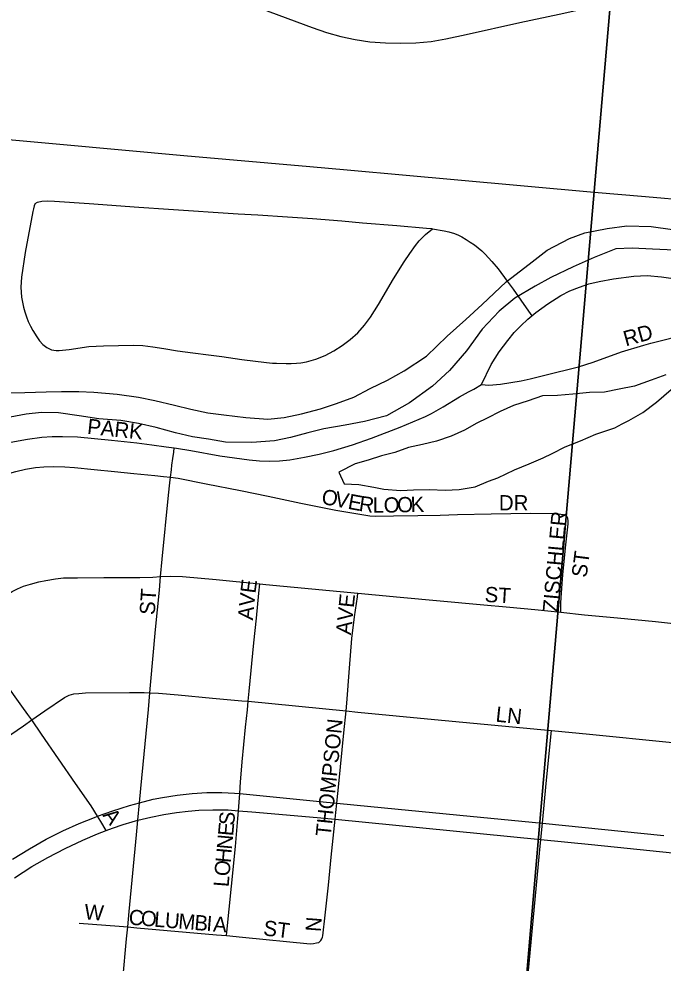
# Model space of a CAD drawing. Extents: x 1410790 to 1770854, y 566777 to 831614.
# Drawn here: x 1591967 to 1594077, y 704811 to 707901 of the extents above; entities that cross this region are included whole.
import ezdxf

# ---------------------------------------------------------------- set-up
doc = ezdxf.new("R2010")
doc.units = 0
for name, color, linetype in [('GM_X_City_Street', 7, 'Continuous'), ('GM_X_City_Street_Text', 7, 'Continuous'), ('GM_X_Major_River', 7, 'Continuous'), ('GM_X_Minor_Lake', 7, 'Continuous'), ('GM_X_Rail_Line', 7, 'Continuous'), ('GM_X_Section', 7, 'Continuous'), ('GM_X_US_Route', 7, 'Continuous')]:
    doc.layers.add(name, color=color, linetype=linetype)

msp = doc.modelspace()

# ---------------------------------------------------------------- linework, layer by layer
at = {"layer": 'GM_X_City_Street'}
for points in [[(1592439.9, 708060.2), (1592467.3, 708049.3), (1592789, 707924.9), (1592927.5, 707872.8), (1592974.4, 707856.3), (1593021.8, 707843.8), (1593068.7, 707833.9), (1593117.2, 707826.6), (1593167.6, 707823), (1593216.6, 707821.4), (1593267.2, 707822.5), (1593317.2, 707827.7), (1593365.6, 707836), (1593432, 707850.1), (1593608.2, 707889.9), (1593736.8, 707916.5), (1593923.9, 707957.9), (1594147.3, 708009.9), (1594245, 708031.2)], [(1592020.6, 707296.9), (1592017.1, 707289.5), (1592015, 707280), (1592013.3, 707270.8), (1591987.9, 707136.7), (1591975.6, 707055.6), (1591974.2, 707022.9), (1591974.7, 707006.5), (1591976.3, 706990.2), (1591982.6, 706958), (1591987.1, 706942.2), (1591992.7, 706926.7), (1591998.2, 706911.5), (1592005.4, 706895.9), (1592013.2, 706881.1), (1592025.8, 706860.6), (1592035.1, 706847.3), (1592046.2, 706835.4), (1592059.2, 706825.7), (1592074, 706818.8), (1592089.2, 706815.8), (1592099.5, 706816.2), (1592131.8, 706819.7), (1592196.8, 706828.7), (1592244.6, 706831.2), (1592294, 706832.9), (1592343.5, 706833.8), (1592373, 706832.9), (1592406, 706828.6), (1592442, 706822.5), (1592487.2, 706815.1), (1592537.1, 706808.2), (1592587.9, 706801.7), (1592632.6, 706796), (1592697.2, 706786.5), (1592778.8, 706776.9), (1592797.5, 706775.2), (1592811, 706774.8), (1592842.6, 706773.5), (1592859.2, 706773.5), (1592876.9, 706774.3), (1592890.8, 706775.6), (1592909.1, 706778.7), (1592939.8, 706787.7), (1592970.3, 706799.9), (1592999.3, 706815.1), (1593026.6, 706832.9), (1593052.7, 706852.5), (1593077.1, 706874.3), (1593098.8, 706898.8), (1593118.4, 706925), (1593145.3, 706966.2), (1593194.7, 707050.9), (1593228.8, 707106.3), (1593247.3, 707133.2), (1593266.3, 707159.7), (1593278.8, 707175.4), (1593299.2, 707196.2), (1593322.4, 707214.3)], [(1592020.6, 707296.9), (1592028.8, 707301.2), (1592043.2, 707304.7), (1592062.7, 707306.4), (1592083.6, 707305), (1592197.3, 707297.7), (1592359.9, 707285.7), (1592457.4, 707278.5), (1592522.5, 707273.8), (1592620.2, 707267.5), (1592685.3, 707263.8), (1592749.8, 707260), (1592847.4, 707253.5), (1592928.6, 707247.8), (1593025.4, 707240.4), (1593092.2, 707234), (1593205, 707225.7), (1593301.9, 707216.4), (1593318.1, 707215), (1593322.4, 707214.3)], [(1593322.4, 707214.3), (1593360, 707207.9), (1593375.6, 707204.4), (1593393.9, 707199.2), (1593407.3, 707194), (1593418.4, 707188.3), (1593432.1, 707179.8), (1593445.7, 707171), (1593459, 707162.1), (1593471.6, 707152.6), (1593483.6, 707142.1), (1593494.9, 707131), (1593505.7, 707119.1), (1593516.1, 707106.9), (1593537.1, 707082.9), (1593566.6, 707043), (1593586.1, 707016.9), (1593636.1, 706945.3), (1593647, 706929.7)], [(1593647, 706929.7), (1593660.2, 706940.9), (1593699.3, 706968.7), (1593742.3, 706996.1), (1593771.3, 707011.3), (1593803, 707023.4), (1593833.8, 707033.8), (1593867.7, 707042.1), (1593914.1, 707051.2), (1593981, 707059.4), (1594024.4, 707061.2), (1594072.1, 707057.7), (1594117.3, 707051.2)], [(1593482.5, 706705.1), (1593514.4, 706770.8), (1593540.4, 706811.6), (1593568.6, 706848.9), (1593589.3, 706874.8), (1593610.7, 706896.7), (1593633.7, 706918.4), (1593647, 706929.7)], [(1593482.5, 706705.1), (1593506, 706702.9), (1593545, 706705.5), (1593612.7, 706716.8), (1593642.2, 706723.8), (1593689.5, 706735.5), (1593799.7, 706763.1), (1593847.9, 706778.5), (1593940.4, 706811.9), (1594013.7, 706834), (1594036.7, 706840.5), (1594162.6, 706871.4), (1594212.5, 706879.6), (1594249.4, 706883.1), (1594281.5, 706883.1), (1594312.8, 706882.6), (1594343.6, 706882.2), (1594434.7, 706874.4), (1594447.2, 706873.3)], [(1592476.3, 706497.2), (1592483.1, 706496.2), (1592531.1, 706488.7), (1592625.9, 706471.1), (1592673.2, 706464.4), (1592721.8, 706458.3), (1592755.3, 706455.3), (1592786.9, 706454.4), (1592820.8, 706455.3), (1592855.1, 706458.3), (1592902.4, 706466.6), (1592950.6, 706476.5), (1592998.3, 706489.1), (1593060.4, 706507.8), (1593122.5, 706529.1), (1593215.8, 706565.5), (1593299.5, 706600.7), (1593318.6, 706610.2), (1593356.4, 706631.9), (1593410.2, 706664), (1593439.3, 706680.5), (1593456.9, 706689.9), (1593482.5, 706705.1)], [(1591941.5, 706516), (1591996.2, 706526), (1592043, 706532.5), (1592076, 706534.2), (1592109.9, 706534.7), (1592159.3, 706533.4), (1592271.3, 706523), (1592353.8, 706513.9), (1592402.4, 706507.3), (1592450.1, 706500.9), (1592476.3, 706497.2)], [(1592463.5, 706401.5), (1592466.8, 706425.9), (1592468.8, 706441), (1592471.7, 706462.6), (1592474.5, 706483.9), (1592476.3, 706497.2)], [(1591580.5, 706214.4), (1591600.7, 706228.9), (1591665.5, 706274.9), (1591730.3, 706320.2), (1591765.2, 706343.2), (1591790.9, 706358.1), (1591818.1, 706371.9), (1591863.4, 706391.1), (1591887.6, 706399.2), (1591922.1, 706410.7), (1591957.3, 706420.7), (1591988.8, 706427.6), (1592022.2, 706433.3), (1592049, 706435.6), (1592081.2, 706436.8), (1592118, 706435.6), (1592149.1, 706432.9), (1592213.5, 706426.8), (1592281.1, 706420.3), (1592344, 706413.4), (1592412.6, 706406.6), (1592440.6, 706403.8), (1592463.5, 706401.5)], [(1592431.6, 706076.1), (1592436.7, 706133.3), (1592457.2, 706342.8), (1592461.7, 706383.5), (1592463.5, 706401.5)], [(1592463.5, 706401.5), (1592488.9, 706398), (1592581, 706379.6), (1592693, 706358.5), (1592783.9, 706339), (1592890.5, 706316.7), (1593005.9, 706294.1), (1593064.2, 706283.4), (1593116.8, 706275.3), (1593135.2, 706274.1), (1593194.3, 706274.9), (1593273.7, 706276.4), (1593346.5, 706277.6), (1593403.3, 706279.1), (1593514.1, 706281.8), (1593643, 706284.1), (1593717.2, 706282.5), (1593734.1, 706281.4), (1593750, 706279.3), (1593761, 706275.8)], [(1593742.7, 705959.4), (1593742.7, 705977.7), (1593742.3, 705990), (1593745.4, 706038.6), (1593748.5, 706081.8), (1593757.6, 706170.6), (1593766.2, 706249.3), (1593766.5, 706258.8), (1593765.1, 706266.6), (1593761, 706275.8)], [(1591791, 705916.4), (1591813.9, 705931.9), (1591903.2, 705998.4), (1591923.1, 706012), (1591945.3, 706027.4), (1591962.9, 706036.7), (1591982.8, 706044.5), (1592005.3, 706051.5), (1592033, 706058.9), (1592056.2, 706063.8), (1592087.5, 706069.5), (1592113.6, 706071.8), (1592159.7, 706072.3), (1592245.5, 706072.9), (1592322.9, 706072.9), (1592363.8, 706072.9), (1592405.9, 706074.6), (1592431.6, 706076.1)], [(1592396.2, 705696.2), (1592398, 705721), (1592415.2, 705902.8), (1592427.6, 706031.9), (1592431.6, 706076.1)], [(1592431.6, 706076.1), (1592465.1, 706078), (1592503.1, 706076.9), (1592613.8, 706067.2), (1592756.5, 706052.7)], [(1592718.2, 705668.3), (1592721.2, 705701), (1592737, 705859.5), (1592745.3, 705940.8), (1592753.4, 706022.1), (1592756.5, 706052.7)], [(1592756.5, 706052.7), (1592776.1, 706050.7), (1593077.7, 706021.8)], [(1593038.7, 705636.8), (1593041.1, 705662.4), (1593049.9, 705776.5), (1593058.2, 705874), (1593066.6, 705944.6), (1593076, 706010.4), (1593077.7, 706021.8)], [(1593077.7, 706021.8), (1593135, 706016.2), (1593216.5, 706008.5), (1593477.7, 705985.3), (1593575.4, 705976.2), (1593656.8, 705968.3), (1593742.7, 705959.4)], [(1593742.7, 705959.4), (1593819.7, 705951.6), (1593927.7, 705941.5), (1594052, 705929.5), (1594171.5, 705916.2), (1594206.7, 705912.3)], [(1592009.6, 705607.2), (1591996.8, 705625.1), (1591977.4, 705652.1), (1591920.7, 705731.6), (1591807.8, 705891.7), (1591791, 705916.4)], [(1592009.6, 705607.2), (1592052.5, 705637.3), (1592117.3, 705680.5), (1592132.2, 705688), (1592147.4, 705692.5), (1592163.8, 705694.2), (1592186.1, 705695.4), (1592330, 705696.8), (1592377.4, 705697.1), (1592396.2, 705696.2)], [(1592362.2, 705336.1), (1592366.8, 705383), (1592392.3, 705641), (1592396.2, 705696.2)], [(1592396.2, 705696.2), (1592424.9, 705694.7), (1592489.4, 705689.3), (1592601.8, 705678.6), (1592697.9, 705670.1), (1592718.2, 705668.3)], [(1592690.6, 705366.1), (1592693.3, 705404.9), (1592694.9, 705429.4), (1592698.2, 705469.6), (1592709.6, 705583.1), (1592715.7, 705639.9), (1592718.2, 705668.3)], [(1592718.2, 705668.3), (1593038.7, 705636.8)], [(1593008.6, 705335.1), (1593015, 705398.6), (1593032.1, 705564.6), (1593038.7, 705636.8)], [(1593038.7, 705636.8), (1593077.1, 705633), (1593328.9, 705608.4), (1593711.4, 705572.4)], [(1591791.5, 705456.9), (1591802.6, 705465.3), (1591838.7, 705489.1), (1591923.6, 705547.6), (1591982.1, 705588.2), (1592009.6, 705607.2)], [(1592225.2, 705291.9), (1592204.7, 705326.1), (1592153.2, 705399.6), (1592041.6, 705560.9), (1592009.6, 705607.2)], [(1593681.8, 705268.9), (1593693.9, 705399.2), (1593711.4, 705572.4)], [(1593711.4, 705572.4), (1593835.5, 705560.7), (1594096.8, 705534.4), (1594168.7, 705527.7)], [(1592686.7, 705310.2), (1592690.6, 705366.1)], [(1592357, 705279.5), (1592362.2, 705336.1)], [(1593003, 705282), (1593005.1, 705304.6), (1593008.6, 705335.1)], [(1592253.7, 705245.1), (1592235.7, 705274.9), (1592225.2, 705291.9)], [(1592647.1, 704901.6), (1592648.3, 704912.9), (1592664, 705063.5), (1592677.1, 705193.2), (1592684.9, 705285), (1592686.7, 705310.2)], [(1592323.8, 704929.8), (1592329, 704980.2), (1592352.5, 705231.6), (1592357, 705279.5)], [(1592949.2, 704879.3), (1592955.9, 704885.7), (1592959.8, 704890.8), (1592962, 704896.2), (1592963.1, 704900.7), (1592970.5, 704968), (1592980.9, 705066.9), (1592990.3, 705158.1), (1593003, 705282)], [(1593676.9, 705216), (1593681.8, 705268.9)], [(1593591.5, 704274.8), (1593592.7, 704294.8), (1593595.5, 704338.7), (1593616.8, 704582.3), (1593630.3, 704729.5), (1593642.2, 704845), (1593672.7, 705171), (1593676.9, 705216)], [(1592164.8, 704942.2), (1592296.2, 704932.1), (1592323.8, 704929.8)], [(1592271.4, 704360.9), (1592273.5, 704384), (1592283.9, 704501.5), (1592289.4, 704559.1), (1592295.7, 704624.5), (1592319.8, 704891.3), (1592323.8, 704929.8)], [(1592323.8, 704929.8), (1592353.8, 704927.3), (1592614.9, 704904.5), (1592647.1, 704901.6)], [(1592647.1, 704901.6), (1592699.7, 704896.3), (1592921.2, 704875.1), (1592932, 704875.9), (1592942.3, 704877.6), (1592949.2, 704879.3)]]:
    msp.add_lwpolyline(points, dxfattribs=at)
at = {"layer": 'GM_X_Major_River'}
for points in [[(1591932.8, 706677.9), (1591986.9, 706678.7), (1592057.1, 706681), (1592107.2, 706681.8), (1592163.3, 706682.5), (1592213.4, 706679.3), (1592289.4, 706673.5), (1592359.3, 706663.9), (1592413.1, 706652.6), (1592476.9, 706637), (1592530.7, 706623.7), (1592586.5, 706612.3), (1592638.4, 706605.1), (1592710.4, 706597.4), (1592782.4, 706591.7), (1592836.6, 706596.4), (1592893, 706609.1), (1592955.6, 706625.7), (1593008.1, 706642.5), (1593064.7, 706663.3), (1593117.5, 706692.1), (1593174.2, 706718.9), (1593229.1, 706749.7), (1593302.4, 706798.1), (1593370.1, 706862.8), (1593431.5, 706917.5), (1593484.8, 706966.4), (1593562.7, 707040.8), (1593638.3, 707099.2), (1593697.4, 707144), (1593770.5, 707182.4), (1593821.1, 707201.2), (1593893.5, 707215.6), (1593957.9, 707224.1), (1594038, 707222.2), (1594107.9, 707212.5)], [(1594114.3, 707144.2), (1594042.2, 707147.9), (1593976.2, 707151.4), (1593922, 707148.7), (1593851.2, 707120.3), (1593782.3, 707089.8), (1593709.3, 707055.4), (1593658.6, 707026.5), (1593591.5, 706987.9), (1593540.4, 706945), (1593484.8, 706886.1), (1593433, 706815.1), (1593377.4, 706750.2), (1593322, 706699.3), (1593246.6, 706644.9), (1593171.4, 706602.6), (1593098.9, 706584.2), (1593036.4, 706571.6), (1592966, 706559.3), (1592913.6, 706546.4), (1592857.1, 706531.7), (1592804.7, 706520.9), (1592730.4, 706514.7), (1592644.3, 706516.7), (1592588.4, 706526), (1592536.5, 706533.3), (1592480.7, 706546.6), (1592417, 706564.2), (1592359.2, 706577.6), (1592301.3, 706587), (1592229.3, 706592.7), (1592165.4, 706602.2), (1592097.5, 706611.8), (1592041.4, 706613.2), (1591991.2, 706608.3), (1591938.9, 706597.5)]]:
    msp.add_lwpolyline(points, dxfattribs=at)
at = {"layer": 'GM_X_Minor_Lake'}
for points in [[(1594085.8, 706736.6), (1594037.7, 706718.9), (1593983.6, 706699.3), (1593933.6, 706689.7), (1593885.6, 706680), (1593835.6, 706678.4), (1593781.7, 706672.8), (1593731.7, 706669.1), (1593681.8, 706667.5), (1593635.7, 706651.8), (1593587.6, 706636.1), (1593543.5, 706616.4), (1593501.4, 706594.7)], [(1593942.9, 706576), (1593964.8, 706587.2), (1594010.9, 706612.9), (1594055.1, 706646.7), (1594151.6, 706730.1)], [(1593501.4, 706594.7), (1593467.3, 706578.9), (1593427.2, 706555.2), (1593383.1, 706535.4), (1593335.1, 706519.8), (1593289, 706508.1), (1593243, 706498.4), (1593198.9, 706482.7), (1593154.9, 706471), (1593110.9, 706457.3), (1593068.8, 706445.6), (1593014.7, 706417.9)], [(1593014.7, 706417.9), (1593032.4, 706379.7), (1593080.3, 706377.4), (1593130.1, 706369), (1593162.1, 706362.7), (1593218, 706358.3), (1593259.9, 706360), (1593311.9, 706361.6), (1593363.8, 706359.2), (1593409.7, 706360.9), (1593461.7, 706370.5), (1593505.8, 706388.2), (1593535.9, 706400), (1593590, 706425.7), (1593638.1, 706445.4), (1593684.2, 706465.1), (1593714.2, 706478.9), (1593756.4, 706500.6), (1593806.5, 706520.3), (1593856.6, 706541.9), (1593918.6, 706563.5), (1593942.9, 706576)]]:
    msp.add_lwpolyline(points, dxfattribs=at)
at = {"layer": 'GM_X_Rail_Line'}
msp.add_lwpolyline([(1594169, 707305.6), (1594019.9, 707318.7), (1593851.4, 707333), (1593393, 707374.8), (1593236.2, 707388.7), (1593042.2, 707406.4), (1592920.6, 707417.2), (1592507.9, 707453.1), (1592101.6, 707490.1), (1591896, 707508.6), (1591762.2, 707520.9), (1591682, 707527.4), (1591601, 707534.1), (1591495.7, 707544.5), (1591395, 707555.3), (1591324.4, 707566.5), (1591209.5, 707599.4), (1591131.2, 707629.8), (1591049.2, 707672.6), (1590978.6, 707716.5), (1590920.3, 707759.3), (1590873.7, 707799.5)], dxfattribs=at)
at = {"layer": 'GM_X_Section'}
for points in [[(1588736.5, 710042.5), (1594039.9, 709527.8), (1593585.4, 704247.5), (1588248, 704750.8)], [(1594039.9, 709527.8), (1599376.7, 708982.6), (1598860.7, 703731.2), (1593585.4, 704247.5)]]:
    msp.add_lwpolyline(points, close=True, dxfattribs=at)
at = {"layer": 'GM_X_US_Route'}
for points in [[(1591946.8, 705151.1), (1592002, 705185.8), (1592057.2, 705217.2), (1592111.3, 705244.8), (1592165.4, 705268), (1592214.7, 705288.1), (1592225.2, 705291.9), (1592274.7, 705309.7), (1592330.2, 705327.2), (1592362.2, 705336.1), (1592406.7, 705347.6), (1592438.2, 705353.9), (1592486.3, 705361.6), (1592534.8, 705366.8), (1592583.5, 705369.5), (1592632.2, 705369.4), (1592673.5, 705367.6), (1592690.6, 705366.1), (1592952.7, 705340.5), (1593008.6, 705335.1), (1593120.1, 705324.4), (1593445.5, 705292.6), (1593681.8, 705268.9), (1594079.8, 705228.7)], [(1591952.9, 705090.7), (1592009.6, 705127.2), (1592061.8, 705156.9), (1592119.6, 705186.6), (1592176.4, 705213.7), (1592224.9, 705234), (1592253.7, 705245.1), (1592274.4, 705252.8), (1592309.3, 705265.3), (1592339, 705274.1), (1592357, 705279.5), (1592399.4, 705289), (1592442.7, 705298.1), (1592483.9, 705304.4), (1592521.9, 705309.1), (1592556.3, 705311.6), (1592602.2, 705313.2), (1592653.2, 705312.7), (1592686.7, 705310.2), (1592729.9, 705307), (1592944.6, 705287.7), (1593003, 705282), (1593676.9, 705216), (1593842.5, 705199.6), (1594150, 705167.8)]]:
    msp.add_lwpolyline(points, dxfattribs=at)

# ---------------------------------------------------------------- texts
at = {"layer": 'GM_X_City_Street_Text'}
for s, rotation, p in [('RD', 15.5291, (1593954.8, 706829.4)), ('PARK', 353.9259, (1592189.6, 706543.7)), ('O', 349.3844, (1592955.9, 706314.8)), ('V', 349.3756, (1592999.2, 706306.7)), ('E', 349.3921, (1593042.4, 706298.6)), ('R', 351.4215, (1593078.9, 706291.8)), ('L', 359.9073, (1593126.1, 706285.2)), ('O', 1.277, (1593162.6, 706285.2)), ('O', 1.3113, (1593206.7, 706286.2)), ('K', 1.3114, (1593250.6, 706287.2)), ('DR', 0, (1593539.3, 706292.9)), ('ZISCHLER', 84.8088, (1593732.3, 705958.4)), ('ST', 82.8783, (1593826.6, 706071.6)), ('E', 82.631, (1592742.1, 706019.6)), ('ST', 86.4254, (1592412.4, 705949.7)), ('ST', 356.4262, (1593491.5, 705993.7)), ('V', 84.4177, (1592737.9, 705976.2)), ('AVE', 84.0895, (1593054.8, 705884.1)), ('A', 84.4177, (1592733.6, 705932.4)), ('LN', 353.9946, (1593527.1, 705601.9)), ('THOMPSON', 84.1628, (1592988.8, 705224)), ('A', 306.8743, (1592240.1, 705294.8)), ('S', 84.7821, (1592672.1, 705260.7)), ('E', 84.8006, (1592668.9, 705225.7)), ('N', 84.8005, (1592664.9, 705181.9)), ('H', 84.7917, (1592660.9, 705138.1)), ('O', 84.857, (1592657, 705094.3)), ('L', 85.5699, (1592654.3, 705059.3)), ('W', 355.6039, (1592180.5, 704955.3)), ('C', 355.3312, (1592325.7, 704937.7)), ('O', 355.318, (1592365.2, 704934.5)), ('L', 355.3027, (1592409, 704930.9)), ('U', 355.318, (1592444.1, 704928)), ('M', 355.3115, (1592487.9, 704924.5)), ('B', 355.3176, (1592540.6, 704920.1)), ('I', 355.3162, (1592580.1, 704916.9)), ('A', 355.6123, (1592602.3, 704915.1)), ('ST', 352.8783, (1592766.1, 704902.5)), ('N', 85.6591, (1592955.7, 704912.5))]:
    msp.add_text(s, height=50, rotation=rotation, dxfattribs=at).set_placement(p)

doc.saveas('drawing.dxf')
